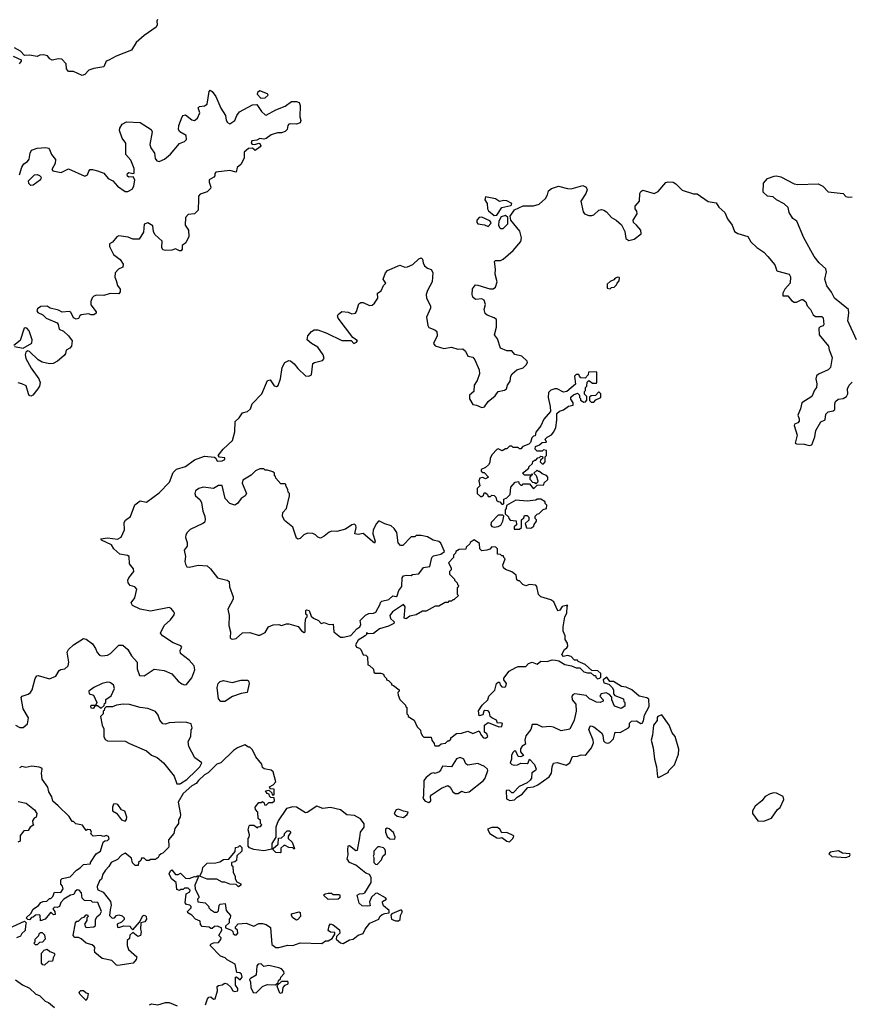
# Model space of a CAD drawing. Extents: x 2106670 to 2323771, y 35271 to 224896.
# Tile 272 of 419: x 2301938 to 2308539, y 100249 to 108065. Entities that reach past the tile are written whole.
import ezdxf

# ---------------------------------------------------------------- set-up
doc = ezdxf.new("R2010")
doc.units = 0

msp = doc.modelspace()

# ---------------------------------------------------------------- linework, layer by layer
at = {"layer": '0CON20XD'}
for points in [[(2303032.3, 108067.7), (2303026.7, 108055), (2303028, 108025), (2303020, 108005), (2302925, 107939.6), (2302861.1, 107885), (2302825, 107823.1), (2302702, 107775), (2302645.5, 107744.5), (2302624, 107735), (2302605, 107691.5), (2302525, 107677.5), (2302486.3, 107663.7), (2302455, 107630.4), (2302433.2, 107623.3), (2302365, 107653.1), (2302324, 107654), (2302310, 107675), (2302307.1, 107715), (2302272.1, 107752.1), (2302245, 107754.6), (2302194.8, 107744.8), (2302176.4, 107755), (2302158.9, 107778.9), (2302126.4, 107786.4), (2302096.3, 107783.7), (2302075, 107774.4), (2302015, 107784.3), (2301975, 107782), (2301943.1, 107815), (2301895, 107841.4)], [(2301885, 107776.2), (2301948, 107748), (2301948.8, 107735), (2301933.8, 107715)], [(2301935.2, 106834.8), (2301954.4, 106895.6), (2301969.2, 106920.8), (2301999.3, 106940.7), (2302012.1, 106957.9), (2302019.4, 107005), (2302031.5, 107028.5), (2302075, 107046), (2302145, 107050.8), (2302165, 107046.2), (2302174.6, 107035), (2302188.9, 106995), (2302222.5, 106955), (2302220, 106925), (2302193.8, 106875), (2302199.4, 106865), (2302267.4, 106852.6), (2302325, 106881.5), (2302455, 106824.4), (2302477, 106833), (2302487, 106863), (2302497.5, 106875), (2302515, 106876.9), (2302555, 106866.9), (2302605, 106846.7), (2302640, 106805), (2302675.7, 106785.7), (2302713.8, 106745), (2302775, 106701.2), (2302795, 106701.2), (2302829.3, 106720.7), (2302842.5, 106745), (2302852.5, 106795), (2302837.5, 106817.5), (2302805, 106815.7), (2302793.4, 106823.4), (2302789.4, 106835), (2302792.9, 106845), (2302805, 106851.9), (2302835, 106843.3), (2302845, 106847.5), (2302847.1, 106885), (2302819.4, 106949.4), (2302780.8, 106995), (2302779.1, 107085), (2302751.3, 107125), (2302728.9, 107185), (2302731.9, 107205), (2302750, 107235), (2302785, 107253.9), (2302895, 107248.7), (2302980.8, 107195), (2302988, 107175), (2302970.6, 107075), (2302978.3, 107048.3), (2303007.3, 107005), (2303013, 106963), (2303025, 106945.8), (2303045, 106939.2), (2303088, 106958), (2303135, 106996.7), (2303206.1, 107083.9), (2303245, 107098.6), (2303260.6, 107115), (2303259.4, 107145), (2303209.2, 107175), (2303198.6, 107195), (2303201.1, 107225), (2303227.5, 107295), (2303235, 107306.2), (2303255, 107310), (2303305, 107270), (2303324.2, 107264.2), (2303349.2, 107285), (2303368.1, 107325), (2303355, 107366.7), (2303365, 107377.1), (2303405, 107382), (2303426, 107395), (2303441.2, 107495), (2303450, 107505), (2303465, 107496.7), (2303494.3, 107455), (2303535, 107363.8), (2303572.1, 107305), (2303577.3, 107267.3), (2303588.3, 107248.3), (2303605, 107237.5), (2303646.1, 107263.9), (2303660, 107305), (2303682.9, 107335), (2303785, 107390), (2303821.2, 107391.2), (2303857.2, 107337.2), (2303885, 107310), (2303895, 107308.8), (2303970.8, 107349.2), (2304045, 107377.8), (2304095, 107416.9), (2304135, 107415.5), (2304155, 107407.1), (2304164.1, 107384.1), (2304160, 107295), (2304168.6, 107265), (2304165, 107246.7), (2304133.9, 107236.1), (2304085, 107240), (2304075, 107235.7), (2304065.8, 107225), (2304060, 107195), (2304045, 107178.6), (2304015, 107166.9), (2303985, 107168.5), (2303935, 107152.5), (2303895, 107121.1), (2303875, 107116.7), (2303845, 107122.5), (2303819.7, 107110.3), (2303781.2, 107105), (2303773.8, 107085), (2303785, 107076.7), (2303805, 107074.2), (2303835, 107084.2), (2303845, 107082), (2303850.4, 107065), (2303845.4, 107055), (2303807.7, 107027.7), (2303785, 107045.7), (2303755, 107043.5), (2303720, 107015), (2303718.9, 106965), (2303693.3, 106916.7), (2303665, 106892.5), (2303655, 106854.4), (2303605, 106867.7), (2303495, 106853.8), (2303486.2, 106845), (2303485.8, 106825), (2303478.8, 106815), (2303442, 106795), (2303442, 106775), (2303456, 106735), (2303453.3, 106725), (2303425, 106700), (2303368.8, 106681.2), (2303358, 106665), (2303357.7, 106642.3), (2303355, 106553.3), (2303326.1, 106523.9), (2303275, 106518.1), (2303253.7, 106496.3), (2303250.5, 106435), (2303276.7, 106395), (2303280, 106345), (2303256.4, 106295), (2303226.9, 106273.1), (2303226.2, 106243.8), (2303218.3, 106231.7), (2303205, 106230.4), (2303175, 106245.7), (2303145, 106236.5), (2303095, 106233.1), (2303075, 106239.6), (2303066.2, 106256.2), (2303067.3, 106307.3), (2303011.5, 106361.5), (2303000.7, 106385), (2302995, 106430), (2302955, 106452), (2302925, 106442.5), (2302921.3, 106378.7), (2302886, 106324), (2302835, 106323.8), (2302799.5, 106339.5), (2302725, 106350), (2302709.1, 106340.9), (2302675, 106299.4), (2302651.2, 106285), (2302650, 106265), (2302682.4, 106202.4), (2302735, 106160.5), (2302758.2, 106125), (2302755, 106101.5), (2302721.8, 106085), (2302694.2, 106055), (2302692.8, 106022.8), (2302704.2, 105994.2), (2302714.2, 105955), (2302735.6, 105925), (2302735.7, 105905), (2302725, 105890), (2302655, 105892.5), (2302604.5, 105875.5), (2302548.1, 105878.1), (2302525, 105870.9), (2302512.4, 105857.6), (2302502.1, 105828), (2302502.2, 105802.2), (2302544.4, 105745), (2302543.3, 105735), (2302525, 105721.6), (2302505, 105721.8), (2302485, 105730.6), (2302426.2, 105723.8), (2302414.2, 105715.8), (2302405, 105693.8), (2302385, 105687.5), (2302365, 105698.8), (2302343.9, 105743.9), (2302329.2, 105749.2), (2302275, 105742.6), (2302245, 105760.4), (2302178.8, 105775), (2302155, 105790), (2302105, 105788.8), (2302080, 105770), (2302074.7, 105755), (2302080.9, 105740.9), (2302121.2, 105721.2), (2302148, 105695), (2302235, 105659.2), (2302244, 105645), (2302249.7, 105609.7), (2302285, 105592.3), (2302324.1, 105555), (2302354.6, 105515), (2302348.2, 105475), (2302335, 105458.9), (2302307.4, 105442.6), (2302301.5, 105415), (2302290.7, 105399.3), (2302238, 105355), (2302203.8, 105336.2), (2302175, 105333.9), (2302115, 105346.8), (2302085, 105365.9), (2302015, 105431.5), (2302003.4, 105436.6), (2301986.7, 105425), (2301980.4, 105405), (2301987.1, 105375), (2302029.1, 105299.1), (2302088.2, 105215), (2302099.1, 105185), (2302094.5, 105155), (2302082.2, 105135), (2302042.7, 105085), (2302025, 105076.8), (2302012.9, 105082.9), (2302006.2, 105095), (2301988, 105158), (2301955, 105175.9), (2301925, 105183.6)], [(2303852.3, 107442.3), (2303885, 107444.3), (2303910, 107465), (2303905, 107478), (2303845, 107500), (2303825, 107487.5), (2303822.5, 107475), (2303852.3, 107442.3)], [(2302025, 106750.5), (2302010, 106765), (2302008.1, 106785), (2302014.5, 106795), (2302055, 106833.3), (2302075, 106836.1), (2302095, 106829.1), (2302107.3, 106815), (2302102.3, 106795), (2302045, 106751.3), (2302025, 106750.5)], [(2302612.1, 103017.9), (2302635, 103019.5), (2302659.3, 103035), (2302725, 103099.6), (2302755, 103101.4), (2302796.2, 103065), (2302826.2, 103015), (2302871.3, 102965), (2302871.3, 102911.3), (2302889.7, 102859.7), (2302925, 102856.2), (2303005, 102908.9), (2303085, 102897.8), (2303145, 102872.4), (2303195, 102815.5), (2303225, 102794.5), (2303245, 102785.6), (2303260.9, 102789.1), (2303305, 102840), (2303327.4, 102905), (2303322.2, 102935), (2303281.5, 102981.5), (2303214.3, 103034.3), (2303210.7, 103059.3), (2303224.2, 103085), (2303216.2, 103095), (2303155, 103119.4), (2303071.5, 103175), (2303054.6, 103195), (2303084, 103255), (2303135, 103301.3), (2303165, 103340.6), (2303167.3, 103355), (2303162, 103365), (2303140.5, 103390.5), (2303125, 103398.9), (2302975, 103370.7), (2302895, 103386), (2302833.6, 103415), (2302823.6, 103435), (2302850.4, 103475), (2302866.7, 103545), (2302852.3, 103562.3), (2302814.5, 103575), (2302798.6, 103595), (2302796.5, 103615), (2302802.6, 103635), (2302844.7, 103685), (2302840.6, 103705), (2302809.2, 103745), (2302806.5, 103805), (2302793.2, 103813.2), (2302733.1, 103823.1), (2302685.4, 103865.3), (2302665, 103895.8), (2302587.5, 103935), (2302582.5, 103945), (2302635, 103952.7), (2302715, 103942.5), (2302742.8, 103957.2), (2302769.8, 104015), (2302766.8, 104075), (2302777.5, 104092.5), (2302818.1, 104121.9), (2302852.8, 104215), (2302895, 104244.7), (2302945.3, 104234.7), (2303045, 104310), (2303126.7, 104393.3), (2303155, 104470), (2303182, 104498), (2303255, 104518.5), (2303325, 104571.6), (2303405, 104600.6), (2303483.1, 104593.1), (2303493.8, 104585), (2303505, 104561.2), (2303545.3, 104564.7), (2303566.9, 104575), (2303567.1, 104587.1), (2303522.4, 104592.4), (2303514.3, 104605), (2303552.9, 104657.1), (2303626.2, 104725), (2303644, 104795), (2303647.2, 104875), (2303681, 104905), (2303705, 104944), (2303745, 104955.7), (2303770, 104975), (2303783.6, 105016.4), (2303858.7, 105095), (2303905, 105202.5), (2303925, 105206.7), (2303958.7, 105158.7), (2303975, 105153.5), (2303988.8, 105161.2), (2304007.1, 105215), (2304020, 105305), (2304041.8, 105345), (2304075, 105361.1), (2304087.6, 105357.6), (2304115, 105333.9), (2304145, 105296.2), (2304205, 105238.9), (2304233.1, 105236.9), (2304254.2, 105245.8), (2304264.6, 105335), (2304278, 105345), (2304340.1, 105359.9), (2304354.6, 105375), (2304346, 105404), (2304305, 105465.5), (2304254.4, 105495), (2304219.1, 105525), (2304225, 105556.2), (2304255, 105590.3), (2304275, 105603.6), (2304305, 105602.8), (2304375, 105577.4), (2304495, 105518.4), (2304567.5, 105517.5), (2304590, 105495), (2304612, 105505), (2304618, 105515), (2304581.9, 105541.9), (2304465.3, 105695.3), (2304461.1, 105715), (2304465.5, 105725), (2304495, 105749.1), (2304545, 105742.9), (2304575, 105729.7), (2304602.1, 105735), (2304611.7, 105748.3), (2304630.7, 105809.3), (2304645, 105820.4), (2304665, 105821.6), (2304715, 105797.1), (2304735, 105800), (2304755, 105814.7), (2304780.8, 105855), (2304776.7, 105895), (2304807.9, 105912.1), (2304825, 105954.6), (2304843.1, 105975), (2304823.2, 106005), (2304840, 106055), (2304856.9, 106075), (2304955, 106116.2), (2304995, 106101.6), (2305017.2, 106102.8), (2305057.4, 106122.6), (2305105, 106165.8), (2305125, 106173.8), (2305134.2, 106164.2), (2305140, 106135), (2305152.2, 106112.2), (2305175, 106092.8), (2305205, 106082.1), (2305218.2, 106058.2), (2305212.9, 105985), (2305174.5, 105915.5), (2305164.8, 105884.8), (2305168.1, 105855), (2305199.2, 105795), (2305197.5, 105775), (2305168, 105705), (2305177, 105636.9), (2305185, 105622.2), (2305233.9, 105603.9), (2305248.9, 105588.9), (2305251.2, 105555), (2305222.7, 105495), (2305235.6, 105475.6), (2305304.8, 105455.2), (2305365, 105465.4), (2305415, 105450.4), (2305455, 105451.3), (2305475.3, 105435.3), (2305494.3, 105394.3), (2305535, 105386.2), (2305551.3, 105365), (2305583.8, 105285), (2305586.8, 105255), (2305568.2, 105201.8), (2305544.4, 105165), (2305542.5, 105115), (2305509.4, 105085), (2305507.5, 105055), (2305535, 105009.6), (2305565, 105006.4), (2305605, 104987.3), (2305627.2, 104992.8), (2305656.3, 105035), (2305710.6, 105079.4), (2305734.9, 105115.1), (2305785, 105124.2), (2305801.1, 105135), (2305809.6, 105165), (2305831.1, 105195), (2305837.4, 105235), (2305847.2, 105255), (2305885, 105285.7), (2305935, 105301.9), (2305958.6, 105325), (2305968.8, 105345), (2305965.6, 105355), (2305923.4, 105393.4), (2305866.7, 105406.7), (2305845, 105436.8), (2305805, 105437.7), (2305755, 105457.7), (2305731.2, 105531.1), (2305707.2, 105565), (2305723.6, 105625), (2305721.8, 105685), (2305705, 105699.4), (2305649.2, 105719.2), (2305632.4, 105732.4), (2305625.4, 105765), (2305636.2, 105805), (2305625, 105840), (2305605, 105848.6), (2305555, 105842.9), (2305535, 105862), (2305528.5, 105885), (2305532.4, 105927.6), (2305555, 105959.4), (2305575, 105959.3), (2305669.1, 105929.1), (2305695, 105929.6), (2305715, 105941.2), (2305727.6, 105985), (2305711.4, 106045), (2305713.5, 106085), (2305705.6, 106145), (2305715, 106154.4), (2305755, 106152.5), (2305775, 106163.8), (2305855, 106232.2), (2305915, 106305.8), (2305921.5, 106335), (2305907.5, 106387.5), (2305836.7, 106475), (2305831.2, 106505), (2305866.2, 106555), (2305935, 106586.7), (2306015, 106588.5), (2306060.3, 106599.7), (2306111.8, 106645), (2306128.5, 106675), (2306135, 106706.2), (2306158, 106725), (2306215, 106744.1), (2306285, 106724.2), (2306315, 106722.2), (2306408.1, 106748.1), (2306433.8, 106735), (2306442.5, 106715), (2306430.5, 106685), (2306391.8, 106625), (2306410.8, 106540.8), (2306420, 106525), (2306455, 106511.6), (2306478.5, 106511.5), (2306495, 106517.1), (2306535, 106553.8), (2306555, 106559.2), (2306575, 106552.1), (2306595, 106539.3), (2306634.6, 106494.6), (2306672.9, 106475), (2306715, 106437.6), (2306741.2, 106385), (2306749.4, 106329.4), (2306772.5, 106312.5), (2306816.2, 106323.8), (2306870, 106365), (2306869.1, 106395), (2306833.4, 106433.4), (2306810.3, 106455), (2306806.1, 106473.9), (2306838.1, 106525), (2306835.7, 106545), (2306824.5, 106564.5), (2306824.5, 106585), (2306858.2, 106625), (2306860, 106685), (2306867.2, 106702.8), (2306885, 106712.5), (2306975, 106685.8), (2307005, 106701.8), (2307066.6, 106773.4), (2307085, 106778.9), (2307125, 106775.3), (2307145, 106763.1), (2307195, 106712.3), (2307285, 106681.8), (2307315, 106682.5), (2307403.1, 106623.1), (2307465, 106612.9), (2307488.3, 106578.3), (2307533.8, 106535), (2307556.4, 106485), (2307594.4, 106435), (2307612.5, 106385), (2307638, 106368), (2307718.6, 106345), (2307742, 106302), (2307788, 106258), (2307845, 106219.5), (2307876, 106186), (2307930.7, 106120.7), (2307942.9, 106087.1), (2307945.5, 106075.6), (2307955, 106069.4), (2308045, 106045.6), (2308057.3, 106025), (2308053.5, 105975), (2308011.6, 105925), (2307996.5, 105895), (2307994.2, 105874.2), (2308035, 105872.7), (2308065, 105835.3), (2308085, 105822.8), (2308105, 105823.4), (2308145, 105844.6), (2308155, 105843.9), (2308178.9, 105825), (2308189.6, 105795), (2308213.8, 105765), (2308235, 105721.2), (2308255, 105710.4), (2308305, 105708.5), (2308315, 105699.4), (2308320, 105645), (2308315, 105634.3), (2308292.4, 105627.6), (2308282.3, 105617.6), (2308283.2, 105565), (2308358.5, 105475), (2308362.2, 105445), (2308386.2, 105385), (2308375, 105304.3), (2308355.8, 105285), (2308278.5, 105251.5), (2308262.6, 105237.4), (2308256.9, 105215), (2308266.4, 105175), (2308263.5, 105145), (2308246.5, 105123.5), (2308225, 105073.5), (2308145, 105024.5), (2308135.4, 104975), (2308114.3, 104925), (2308126.3, 104896.3), (2308125, 104879.2), (2308115, 104865.5), (2308089.2, 104855), (2308084.3, 104845), (2308108, 104768), (2308094.6, 104705), (2308105, 104697.5), (2308164.7, 104694.7), (2308205, 104684.5), (2308225, 104691.8), (2308249, 104755), (2308256.7, 104805), (2308297.7, 104872.3), (2308331.9, 104888.1), (2308335.7, 104935), (2308355, 104953.3), (2308395, 104961.1), (2308409.1, 104970.9), (2308408.5, 105015), (2308414.7, 105035), (2308435, 105052.5), (2308475, 105057.5), (2308501.8, 105075), (2308512.3, 105095), (2308509.5, 105135), (2308522.2, 105165), (2308545, 105187.5)], [(2308578.9, 105525), (2308511.1, 105675), (2308520.6, 105735), (2308517.3, 105765), (2308405.4, 105855.4), (2308381.6, 105901.6), (2308343.8, 105953.8), (2308328.7, 106005), (2308341.5, 106065), (2308337.9, 106087.9), (2308285, 106135.5), (2308245, 106186.2), (2308163.1, 106335), (2308106, 106465), (2308075, 106488), (2308044.5, 106535), (2308037.5, 106575), (2308005, 106603.3), (2307945, 106636), (2307918.5, 106658.5), (2307875, 106665.5), (2307840, 106695), (2307842.7, 106767.3), (2307875, 106804), (2307926.9, 106823.1), (2307945.6, 106825.6), (2307978.3, 106818.3), (2308085, 106763.3), (2308115, 106756.2), (2308275, 106763.1), (2308314, 106745), (2308355, 106700), (2308475, 106686.2), (2308495, 106661.2), (2308515, 106656), (2308545, 106659.4)], [(2305705, 106511.2), (2305725, 106513.8), (2305764.6, 106575.4), (2305835, 106590), (2305842.5, 106595), (2305843.3, 106605), (2305805, 106628.6), (2305779.4, 106630.6), (2305745, 106622.9), (2305715, 106644.5), (2305635, 106660.4), (2305629.3, 106635), (2305649.1, 106605), (2305651.9, 106565), (2305659.1, 106549.1), (2305705, 106511.2)], [(2305655, 106423.8), (2305676.4, 106446.4), (2305678.8, 106455), (2305668.3, 106468.3), (2305605, 106497.5), (2305585, 106494.5), (2305565.5, 106475), (2305565.5, 106455.5), (2305575, 106445.7), (2305628.1, 106438.1), (2305655, 106423.8)], [(2305755, 106408.8), (2305775, 106408.9), (2305811.5, 106445), (2305812.9, 106495), (2305795, 106512.1), (2305760, 106500), (2305740, 106465), (2305737.5, 106435), (2305745, 106416.4), (2305755, 106408.8)], [(2306625, 105930), (2306635, 105940), (2306657, 105943), (2306675, 105960), (2306680, 105975), (2306697, 105993), (2306700, 106015), (2306695, 106020), (2306685, 106022.5), (2306665, 106012.5), (2306655, 106000), (2306625, 105987.5), (2306600, 105965), (2306600, 105935), (2306625, 105930)], [(2301895, 105470), (2301965, 105458.6), (2302035, 105496.7), (2302036.9, 105525), (2302012.9, 105595), (2301995, 105615.4), (2301985, 105620.5), (2301972.7, 105617.3), (2301940.8, 105519.2), (2301890, 105480)], [(2305775, 104220), (2305780, 104225), (2305781.7, 104258.3), (2305805, 104270), (2305830, 104295), (2305837.5, 104355), (2305870, 104395), (2305898.3, 104398.3), (2305900, 104385), (2305915, 104370), (2305925, 104370), (2305935, 104380), (2305985, 104380), (2306015, 104340), (2306045, 104370), (2306098.3, 104371.7), (2306101.7, 104388.3), (2306130, 104415), (2306130, 104435), (2306118.3, 104448.3), (2306085, 104460), (2306065, 104480), (2306055, 104480), (2306045, 104490), (2306020, 104465), (2306038.3, 104448.3), (2306050, 104405), (2306048.3, 104391.7), (2306035, 104380), (2306028.3, 104388.3), (2306011.7, 104391.7), (2305990, 104415), (2305990, 104435), (2306000, 104450), (2306008.3, 104451.7), (2306008.3, 104458.3), (2306001.7, 104458.3), (2306000, 104450), (2305945, 104450), (2305930, 104465), (2305980, 104505), (2305980, 104515), (2306008.3, 104541.7), (2306011.7, 104558.3), (2306025, 104570), (2306035, 104570), (2306051.7, 104588.3), (2306065, 104590), (2306075, 104600), (2306088.3, 104598.3), (2306090, 104585), (2306071.7, 104568.3), (2306070, 104555), (2306085, 104540), (2306095, 104540), (2306110, 104555), (2306110, 104595), (2306120, 104605), (2306120, 104645), (2306095, 104650), (2306085, 104640), (2306045, 104640), (2306030, 104655), (2306031.7, 104678.3), (2306065, 104690), (2306085, 104710), (2306118.3, 104711.7), (2306110, 104735), (2306125, 104752.5), (2306159.3, 104770.7), (2306177.5, 104795), (2306193, 104827), (2306202.5, 104885), (2306201.7, 104938.3), (2306223, 104957), (2306255, 104967.5), (2306293, 104997), (2306330, 105005), (2306330, 105025), (2306313, 105053), (2306311.7, 105068.3), (2306333, 105087), (2306365, 105100), (2306380, 105085), (2306380, 105065), (2306388.3, 105058.3), (2306390, 105045), (2306415, 105030), (2306428.3, 105031.7), (2306440, 105045), (2306440, 105075), (2306421.7, 105091.7), (2306420, 105115), (2306428.3, 105121.7), (2306430, 105145), (2306440, 105155), (2306441.7, 105188.3), (2306455, 105200), (2306485, 105180), (2306515, 105180), (2306520, 105185), (2306520, 105265), (2306515, 105270), (2306451.7, 105268.3), (2306450, 105245), (2306425, 105220), (2306393, 105223), (2306380, 105235), (2306375, 105250), (2306355, 105250), (2306342.5, 105235), (2306348.3, 105171.7), (2306280, 105115), (2306255, 105107.5), (2306205, 105133.8), (2306185, 105135.8), (2306155, 105124), (2306136.2, 105105), (2306132, 105065), (2306148.8, 104995), (2306150, 104955), (2306098, 104895), (2306075, 104842.5), (2306035, 104790), (2306028.3, 104761.7), (2306015, 104760), (2306002.5, 104745), (2305991.7, 104708.3), (2305980, 104695), (2305931.7, 104678.3), (2305915, 104660), (2305905, 104660), (2305895, 104670), (2305855, 104670), (2305845, 104680), (2305825, 104680), (2305805, 104660), (2305795, 104660), (2305767, 104643), (2305735, 104657.5), (2305725, 104652.5), (2305687.5, 104615), (2305672.5, 104585), (2305669.3, 104550.7), (2305659.3, 104530.7), (2305635, 104510), (2305600, 104495), (2305601.7, 104481.7), (2305615, 104470), (2305625, 104470), (2305660, 104435), (2305635, 104420), (2305615, 104430), (2305590, 104425), (2305582.5, 104405), (2305590, 104365), (2305570, 104345), (2305570, 104305), (2305595, 104280), (2305605, 104280), (2305618.3, 104291.7), (2305625, 104310), (2305635, 104310), (2305650, 104295), (2305655, 104280), (2305675, 104280), (2305685, 104290), (2305705, 104287.5), (2305717.5, 104275), (2305721.7, 104251.7), (2305735, 104240), (2305748.3, 104238.3), (2305765, 104220), (2305775, 104220)], [(2306495, 105030), (2306511.7, 105048.3), (2306550, 105065), (2306550, 105095), (2306538.3, 105108.3), (2306531.7, 105108.3), (2306508.3, 105081.7), (2306475, 105080), (2306461.7, 105068.3), (2306461.7, 105041.7), (2306475, 105030), (2306495, 105030)], [(2303628.3, 103148.3), (2303655, 103152.5), (2303705, 103197.5), (2303765, 103200), (2303831.7, 103178.3), (2303845, 103180), (2303885, 103200), (2303912.5, 103245), (2303948.3, 103261.7), (2303993.6, 103263.6), (2304015, 103256.7), (2304055, 103270), (2304075, 103270), (2304147.5, 103247.5), (2304175, 103213.3), (2304195, 103200), (2304203, 103207), (2304203.3, 103275), (2304210, 103315), (2304220, 103325), (2304218.3, 103338.3), (2304210, 103345), (2304210, 103375), (2304215, 103380), (2304236.4, 103376.4), (2304251.7, 103331.7), (2304270, 103315), (2304310, 103295), (2304331.7, 103271.7), (2304355, 103280), (2304393.6, 103263.6), (2304426.4, 103266.4), (2304432.5, 103205), (2304485, 103163.3), (2304505, 103162.5), (2304565, 103176.2), (2304615, 103230), (2304637.5, 103245), (2304646.7, 103265), (2304640, 103295), (2304681.7, 103338.3), (2304708.3, 103351.7), (2304746.4, 103353.6), (2304765, 103362.5), (2304800, 103425), (2304801.7, 103438.3), (2304811.7, 103448.3), (2304867, 103463), (2304898.3, 103491.7), (2304925, 103487.5), (2304935, 103492.5), (2304946.4, 103533.6), (2304970, 103565), (2304972.5, 103635), (2304985, 103650), (2305005, 103656.7), (2305045, 103652.5), (2305055, 103660), (2305105, 103667.5), (2305143, 103717), (2305192.5, 103725), (2305210, 103795), (2305221.7, 103808.3), (2305281.7, 103821.7), (2305310, 103845), (2305279.3, 103909.3), (2305265, 103922.5), (2305220, 103935), (2305175, 103960), (2305125, 103970), (2305085, 103970), (2305075, 103960), (2305045, 103960), (2304978.3, 103891.7), (2304961.7, 103891.7), (2304943, 103913), (2304930, 103995), (2304908.8, 104025), (2304885, 104048.8), (2304835, 104062.5), (2304795, 104085.8), (2304785, 104083.8), (2304768.8, 104065), (2304742.5, 104015), (2304740, 103985), (2304760, 103925), (2304755, 103910), (2304665, 103986.7), (2304625, 103980), (2304597.5, 103985), (2304608.6, 104035), (2304605, 104050), (2304595, 104060), (2304575, 104056.2), (2304525, 104022), (2304455, 104001.2), (2304415, 104004), (2304395, 103998), (2304355.6, 103964.4), (2304325, 103950), (2304305, 103956.2), (2304285.7, 103975.7), (2304265, 103986.2), (2304222, 103988), (2304193.9, 103976.1), (2304165, 103947.5), (2304145, 103942.5), (2304135, 103950), (2304105, 104037.5), (2304040.7, 104090.7), (2304023.6, 104123.6), (2304026.4, 104153.6), (2304056.7, 104185), (2304080, 104285), (2304080, 104305), (2304070, 104315), (2304067, 104337), (2304050, 104365), (2304050, 104375), (2304045, 104380), (2304011.7, 104381.7), (2303970, 104425), (2303968.3, 104438.3), (2303960, 104445), (2303960, 104465), (2303947, 104477), (2303905, 104490), (2303885, 104490), (2303875, 104500), (2303845, 104500), (2303810, 104485), (2303775, 104450), (2303709.3, 104410.7), (2303703.3, 104385), (2303736.7, 104305), (2303727.5, 104285), (2303696.7, 104265), (2303665.7, 104224.3), (2303645, 104211.2), (2303606.7, 104225), (2303568.8, 104265), (2303545, 104367.5), (2303515, 104366.7), (2303475, 104343.3), (2303395, 104353.3), (2303360, 104345), (2303333.3, 104325), (2303326.7, 104305), (2303333.3, 104285), (2303367.7, 104257.7), (2303381.7, 104231.7), (2303391.2, 104165), (2303406.7, 104125), (2303410, 104095), (2303403.3, 104075), (2303392.5, 104065), (2303290.7, 104019.3), (2303267.5, 103995), (2303257.5, 103975), (2303253.3, 103955), (2303267.5, 103915), (2303267.5, 103885), (2303242.5, 103855), (2303252.5, 103805), (2303247.5, 103765), (2303253, 103743), (2303265, 103722.5), (2303285, 103720), (2303355, 103736.2), (2303425, 103728.8), (2303453.3, 103705), (2303507.5, 103635), (2303560.7, 103620.7), (2303585, 103616.7), (2303600, 103605), (2303603, 103563), (2303632.5, 103485), (2303632.5, 103465), (2303590, 103385), (2303600, 103335), (2303598, 103255), (2303610, 103205), (2303608.3, 103158.3), (2303615, 103150), (2303628.3, 103148.3)], [(2305905, 104020), (2305920, 104035), (2305920, 104095), (2305938.3, 104111.7), (2305945, 104130), (2305965, 104130), (2305980, 104115), (2305978.3, 104091.7), (2305950, 104065), (2305961.7, 104031.7), (2305995, 104030), (2306020, 104045), (2306021.7, 104058.3), (2306040, 104085), (2306040, 104095), (2306030, 104105), (2306030, 104125), (2306045, 104140), (2306060, 104145), (2306091.7, 104178.3), (2306120, 104185), (2306121.7, 104211.7), (2306110, 104225), (2306108.3, 104238.3), (2306075, 104260), (2306045, 104260), (2306035, 104250), (2305965, 104242.5), (2305875, 104252.5), (2305801.7, 104208.3), (2305800, 104185), (2305790, 104175), (2305791.7, 104141.7), (2305818.3, 104118.3), (2305820, 104105), (2305831.7, 104091.7), (2305878.3, 104088.3), (2305880, 104055), (2305861.7, 104038.3), (2305861.7, 104021.7), (2305905, 104020)], [(2305705, 104036.2), (2305735, 104043.3), (2305756.4, 104053.6), (2305773.3, 104085), (2305780, 104125), (2305771.7, 104131.7), (2305735, 104133.3), (2305678.8, 104075), (2305676.7, 104055), (2305685, 104042.5), (2305705, 104036.2)], [(2305265, 102300), (2305282.5, 102317.5), (2305317, 102323), (2305335, 102340), (2305345, 102340), (2305360, 102355), (2305360, 102365), (2305405, 102400), (2305445, 102402.5), (2305495, 102417.5), (2305535, 102400), (2305585, 102420), (2305600, 102385), (2305620, 102365), (2305635, 102362.5), (2305652.5, 102375), (2305646.1, 102396.1), (2305628.3, 102408.3), (2305627.5, 102465), (2305655, 102487.5), (2305740.7, 102450.7), (2305765.8, 102454.2), (2305768.8, 102478.8), (2305755, 102483.3), (2305730, 102480), (2305722.5, 102505), (2305685, 102522.5), (2305672.5, 102535), (2305666.2, 102565), (2305655, 102580), (2305628.8, 102581.2), (2305621.2, 102575), (2305615, 102547.5), (2305585, 102540), (2305580.7, 102579.3), (2305607.5, 102625), (2305653.3, 102665), (2305662.5, 102695), (2305708.3, 102741.7), (2305723.3, 102795), (2305735, 102807.5), (2305747.5, 102807.5), (2305751.2, 102785), (2305765, 102770), (2305785, 102765.8), (2305796.9, 102773.1), (2305802.5, 102795), (2305780, 102825), (2305781.7, 102838.3), (2305823.3, 102895), (2305876.4, 102923.6), (2305895, 102930), (2305955, 102930), (2305977.5, 102955), (2306005, 102966.2), (2306045, 102950), (2306075, 102973.3), (2306125, 102970), (2306165, 102982.5), (2306191.7, 102981.7), (2306217, 102977), (2306265, 102947.5), (2306317, 102937), (2306355, 102920), (2306385, 102920), (2306415, 102887.5), (2306445, 102880), (2306471.7, 102881.7), (2306495, 102860), (2306508.3, 102858.3), (2306510, 102845), (2306523, 102833), (2306541.7, 102838.3), (2306550, 102845), (2306550, 102875), (2306527, 102897), (2306478.3, 102898.3), (2306425, 102947.5), (2306371.7, 102971.7), (2306365, 102980), (2306341.7, 102981.7), (2306315, 103010), (2306285, 103017.5), (2306255, 103010), (2306240, 103025), (2306262, 103065), (2306282, 103078), (2306288.3, 103091.7), (2306286.2, 103116.2), (2306267.5, 103145), (2306267.5, 103175), (2306251.7, 103211.7), (2306251.2, 103245), (2306266, 103325), (2306280.8, 103355), (2306282.5, 103407.5), (2306290, 103415), (2306275, 103416.2), (2306245, 103406), (2306225, 103377.5), (2306213, 103373), (2306203, 103383), (2306177.5, 103445), (2306155, 103458.8), (2306075, 103483.3), (2306055, 103502.5), (2306042.5, 103565), (2306035, 103577.5), (2305985, 103582.5), (2305955, 103572.5), (2305930.7, 103580.7), (2305905, 103610), (2305895, 103610), (2305885, 103620), (2305877.5, 103655), (2305866.4, 103666.4), (2305843.6, 103683.6), (2305795, 103701.2), (2305777.5, 103715), (2305772.5, 103735), (2305790, 103785), (2305780, 103795), (2305778.3, 103808.3), (2305765, 103810), (2305755, 103820), (2305731.7, 103821.7), (2305730, 103865), (2305717, 103877), (2305685, 103880), (2305668.3, 103861.7), (2305647, 103853), (2305605, 103850), (2305590, 103865), (2305588.3, 103908.3), (2305545, 103937.5), (2305513.6, 103916.4), (2305510, 103905), (2305481.7, 103878.3), (2305478.3, 103861.7), (2305425, 103860), (2305400, 103845), (2305398.3, 103831.7), (2305380, 103815), (2305380, 103795), (2305342.5, 103755), (2305362.5, 103715), (2305361.7, 103698.3), (2305350, 103685), (2305350, 103665), (2305390, 103625), (2305390, 103615), (2305410, 103595), (2305411.7, 103581.7), (2305420, 103575), (2305418.3, 103561.7), (2305410, 103555), (2305410, 103505), (2305420, 103495), (2305385, 103460), (2305375, 103460), (2305365, 103450), (2305345, 103450), (2305335, 103440), (2305315, 103440), (2305265, 103410), (2305235, 103410), (2305165, 103370), (2305135, 103370), (2305085, 103340), (2305035, 103330), (2305005, 103310), (2304990, 103315), (2304996.7, 103405), (2304985, 103422.5), (2304896, 103364), (2304876.7, 103335), (2304881.7, 103311.7), (2304910, 103285), (2304908.3, 103271.7), (2304865, 103250), (2304795, 103230), (2304747, 103193), (2304705, 103190), (2304691.7, 103198.3), (2304690, 103185), (2304680, 103175), (2304625, 103140), (2304603.6, 103103.6), (2304610, 103085), (2304636.1, 103076.1), (2304646.1, 103066.1), (2304663.6, 103023.6), (2304685, 103020), (2304698.3, 103008.3), (2304700, 102945), (2304715, 102940), (2304745, 102910), (2304750, 102885), (2304758.3, 102878.3), (2304805, 102877.5), (2304825, 102870), (2304830, 102855), (2304850, 102835), (2304850, 102825), (2304865, 102820), (2304890, 102795), (2304890, 102785), (2304905, 102780), (2304950, 102745), (2304950, 102735), (2304940, 102725), (2304943, 102703), (2304955, 102670), (2305000, 102625), (2305001.7, 102611.7), (2305010, 102605), (2305010, 102555), (2305020, 102545), (2305020, 102535), (2305070, 102505), (2305091.7, 102451.7), (2305120, 102425), (2305123, 102403), (2305135, 102380), (2305145, 102370), (2305205, 102370), (2305210, 102345), (2305228.3, 102318.3), (2305230, 102305), (2305235, 102300), (2305265, 102300)], [(2301905, 102464.8), (2301937.6, 102447.6), (2301965, 102446.3), (2302000.7, 102475), (2302006.9, 102523.1), (2301965, 102595.7), (2301949.5, 102685), (2301958, 102695), (2302005, 102710), (2302024.5, 102725), (2302035.9, 102745.9), (2302059.5, 102835), (2302073.6, 102856.4), (2302085, 102858.1), (2302175, 102834.1), (2302225, 102853.5), (2302251.2, 102898.8), (2302265, 102908), (2302295, 102911.9), (2302322.7, 102937.3), (2302328.7, 102965), (2302313.8, 103045), (2302324, 103066), (2302365.9, 103104.1), (2302445, 103153.1), (2302465, 103146.7), (2302515, 103110.5), (2302539.3, 103075), (2302552.2, 103042.2), (2302571.5, 103021.5), (2302585, 103015.8), (2302612.1, 103017.9)], [(2302585, 102600), (2302608.3, 102621.7), (2302611.7, 102638.3), (2302620, 102645), (2302621.7, 102668.3), (2302663, 102697), (2302690, 102755), (2302683.3, 102785), (2302652.5, 102805), (2302635, 102807.5), (2302592.5, 102795), (2302525, 102763.3), (2302487.5, 102735), (2302490, 102715), (2302523, 102703), (2302550, 102645), (2302540, 102620), (2302505, 102620), (2302500, 102615), (2302501.7, 102601.7), (2302525, 102600), (2302540, 102620), (2302555, 102620), (2302585, 102600)], [(2303565, 102652.5), (2303535, 102654.2), (2303515.8, 102675), (2303504.8, 102765.2), (2303512.9, 102795), (2303529, 102811), (2303555, 102818.4), (2303625, 102803.2), (2303695, 102822.1), (2303745, 102822.9), (2303755, 102816.2), (2303759.5, 102795), (2303741.9, 102725), (2303695, 102716.1), (2303628.1, 102691.9), (2303565, 102652.5)], [(2305827, 101867), (2305865, 101872.5), (2305886.4, 101893.6), (2305925, 101916.2), (2305970.6, 101969.4), (2306015, 101975.7), (2306049.7, 101990.3), (2306141.2, 102055), (2306160, 102085), (2306163.8, 102135), (2306176.2, 102163.8), (2306205, 102169.2), (2306275, 102147.5), (2306303.6, 102166.4), (2306325, 102216.2), (2306365, 102218.4), (2306395, 102230.8), (2306425, 102226.9), (2306435, 102232), (2306477.5, 102285), (2306491.2, 102325), (2306488.8, 102345), (2306455, 102430), (2306465, 102456.7), (2306475, 102460), (2306495, 102452.5), (2306555, 102403.3), (2306565.6, 102385.6), (2306571.4, 102341.4), (2306585, 102328.6), (2306605, 102322.5), (2306621.9, 102328.1), (2306652.3, 102357.7), (2306665, 102410), (2306705, 102407.5), (2306770, 102445), (2306777.5, 102455), (2306778.3, 102481.7), (2306793, 102497), (2306835, 102500), (2306868.3, 102478.3), (2306879.3, 102480.7), (2306889.3, 102500.7), (2306896.7, 102545), (2306935.6, 102614.4), (2306931.2, 102671.2), (2306915, 102681.2), (2306854.2, 102694.2), (2306796.7, 102745), (2306752.5, 102767.5), (2306715, 102772.5), (2306651.7, 102811.7), (2306621.7, 102811.7), (2306597, 102847), (2306570, 102825), (2306575, 102800), (2306615, 102790), (2306640, 102765), (2306650, 102745), (2306650, 102715), (2306661.7, 102701.7), (2306730, 102675), (2306733, 102653), (2306740, 102645), (2306740, 102615), (2306711.7, 102598.3), (2306660, 102615), (2306637.5, 102665), (2306638.3, 102688.3), (2306618.3, 102708.3), (2306591.7, 102721.7), (2306552.5, 102715), (2306543.3, 102695), (2306570, 102665), (2306570, 102655), (2306545, 102646.2), (2306515, 102648.8), (2306480, 102665), (2306460, 102675), (2306435, 102700), (2306345, 102713.3), (2306331.7, 102708.3), (2306320, 102695), (2306322.5, 102665), (2306351.7, 102631.7), (2306355.8, 102575.8), (2306337.8, 102505), (2306305, 102433.3), (2306235, 102420), (2306175, 102450), (2306145, 102453.8), (2306088.3, 102448.3), (2306045, 102470), (2306005, 102470), (2305995, 102430), (2305955, 102380), (2305946.7, 102345), (2305952.5, 102315), (2305925, 102297.5), (2305913, 102277), (2305913, 102253), (2305937, 102223), (2305915, 102212.5), (2305895, 102217.5), (2305875, 102260), (2305865, 102262.5), (2305851.7, 102248.3), (2305842.5, 102225), (2305842.5, 102195), (2305830, 102165), (2305845, 102152.5), (2305865, 102148.8), (2305888.8, 102151.2), (2305915, 102163.8), (2305965, 102160), (2305973.6, 102166.4), (2305983.6, 102196.4), (2306025, 102153.3), (2306036.2, 102115), (2306032.5, 102105), (2306003.8, 102086.2), (2305999.2, 102045), (2305990.3, 102029.7), (2305965, 102006.2), (2305902.2, 101977.8), (2305855, 101927.5), (2305845, 101927.5), (2305825, 101947.5), (2305805, 101950), (2305800, 101945), (2305801.2, 101881.2), (2305827, 101867)], [(2303210.4, 101999.5), (2303215, 102001.2), (2303265.4, 102034.6), (2303338.8, 102105), (2303366.2, 102135), (2303382.5, 102165), (2303327.5, 102205), (2303280, 102295), (2303273.9, 102336.1), (2303296.7, 102375), (2303300, 102425), (2303307.5, 102445), (2303300, 102475), (2303265, 102487.5), (2303215, 102490), (2303125, 102482.5), (2303095, 102473.3), (2303075, 102476.7), (2303048.8, 102505), (2303035.6, 102545.6), (2303014.4, 102574.4), (2302955, 102596.7), (2302895, 102604.2), (2302809.2, 102629.2), (2302759.3, 102630.7), (2302707, 102623), (2302675, 102610), (2302625, 102610), (2302611.7, 102598.3), (2302608.3, 102581.7), (2302600, 102575), (2302600, 102555), (2302580, 102535), (2302592.5, 102465), (2302606.4, 102436.4), (2302606.7, 102375), (2302615, 102352.5), (2302635, 102341.2), (2302775, 102337.5), (2302808.3, 102318.3), (2302945, 102262.5), (2302985, 102227.5), (2303028.3, 102208.3), (2303080, 102165), (2303165, 102060), (2303185, 102000), (2303210.4, 101999.5)], [(2307005, 102050), (2307015, 102052.5), (2307085, 102090), (2307090, 102105), (2307135, 102150), (2307166.4, 102233.6), (2307170, 102275), (2307140, 102375), (2307117.5, 102405), (2307092.5, 102465), (2307035, 102546.7), (2307003.8, 102535), (2306997.5, 102525), (2306997.4, 102502.6), (2306968.1, 102465), (2306961.9, 102385), (2306950, 102345), (2306966.4, 102286.4), (2306977.5, 102195), (2306992.5, 102135), (2307000, 102055), (2307005, 102050)], [(2303412.5, 100245), (2303428.3, 100291.7), (2303440, 100305), (2303455, 100307.5), (2303475, 100290), (2303488.3, 100291.7), (2303507.5, 100355), (2303505, 100390), (2303515, 100397.5), (2303545, 100402.5), (2303565, 100417.5), (2303585, 100412.5), (2303612.5, 100385), (2303630, 100355), (2303645, 100350), (2303670, 100355), (2303670, 100375), (2303650.7, 100400.7), (2303650, 100465), (2303658.3, 100468.3), (2303687, 100443), (2303702.5, 100465), (2303698.3, 100488.3), (2303685, 100500), (2303661.7, 100501.7), (2303648.3, 100568.3), (2303585, 100602.5), (2303568.3, 100618.3), (2303531.7, 100631.7), (2303450, 100715), (2303453.6, 100726.4), (2303475, 100737.5), (2303515, 100740), (2303535, 100762.5), (2303536.2, 100776.2), (2303517.5, 100795), (2303541.7, 100838.3), (2303540, 100855), (2303505, 100870), (2303483, 100867), (2303465, 100850), (2303455, 100850), (2303441.7, 100861.7), (2303385, 100866.7), (2303372.3, 100882.3), (2303368.8, 100908.8), (2303333.3, 100925), (2303305, 100957.5), (2303272.5, 100975), (2303270, 100985), (2303300, 101015), (2303300, 101025), (2303287, 101037), (2303261.7, 101041.7), (2303250, 101055), (2303260, 101125), (2303288.3, 101141.7), (2303290, 101155), (2303275, 101170), (2303245, 101170), (2303235, 101160), (2303215, 101160), (2303205, 101152.5), (2303185, 101160), (2303180, 101215), (2303142.5, 101245), (2303123.3, 101285), (2303135, 101310), (2303145, 101316.7), (2303175, 101280), (2303195, 101280), (2303215, 101290), (2303255, 101250), (2303281.7, 101248.3), (2303325, 101262.5), (2303335, 101260), (2303345, 101270), (2303358.3, 101268.3), (2303327.5, 101195), (2303330, 101165), (2303360, 101105), (2303360, 101095), (2303350, 101085), (2303351.7, 101061.7), (2303410, 101055), (2303440, 101025), (2303440, 101015), (2303451.7, 101001.7), (2303485, 100980), (2303505, 100980), (2303515, 100990), (2303520, 101035), (2303530, 101045), (2303568.3, 101048.3), (2303577.5, 100995), (2303610, 100955), (2303607, 100933), (2303600, 100925), (2303600, 100895), (2303571.7, 100868.3), (2303570, 100855), (2303618.3, 100838.3), (2303628.3, 100828.3), (2303631.7, 100811.7), (2303645, 100800), (2303658.3, 100801.7), (2303670, 100815), (2303667, 100837), (2303651.7, 100851.7), (2303650, 100865), (2303673, 100887), (2303735, 100892.5), (2303795, 100870), (2303835, 100891.2), (2303865, 100890), (2303895, 100883.8), (2303928.3, 100858.3), (2303940, 100725), (2303970.7, 100700.7), (2303995, 100701.2), (2304065, 100718.8), (2304105, 100716.7), (2304165, 100738), (2304335, 100732.5), (2304365, 100752.5), (2304385, 100753.3), (2304418.3, 100771.7), (2304440, 100805), (2304438.3, 100818.3), (2304405, 100822.5), (2304387.5, 100835), (2304395, 100872.5), (2304405, 100886.7), (2304425, 100881.2), (2304475, 100840), (2304480, 100815), (2304451.7, 100788.3), (2304450, 100765), (2304485, 100737.5), (2304505, 100732.5), (2304555, 100760), (2304585, 100767.5), (2304625, 100797.5), (2304665, 100812.5), (2304680, 100845), (2304715.9, 100894.1), (2304787.5, 100925), (2304797.5, 100945), (2304815, 100961.2), (2304835, 100971.2), (2304870, 100975), (2304870, 100995), (2304825, 101030), (2304816.4, 101053.6), (2304816.7, 101065), (2304850, 101085), (2304842.5, 101095), (2304775, 101132), (2304761.2, 101128.8), (2304729.3, 101100.7), (2304713, 101063), (2304718.3, 101031.7), (2304695, 101027.5), (2304655, 101032), (2304632.7, 101052.7), (2304617.5, 101115), (2304635, 101126.7), (2304665, 101127.5), (2304676.4, 101133.6), (2304728.8, 101215), (2304726.4, 101256.4), (2304715, 101280), (2304685, 101290), (2304605, 101352.5), (2304555, 101373.8), (2304536.7, 101405), (2304546.2, 101435), (2304541.2, 101475), (2304545, 101507.5), (2304555, 101510), (2304605, 101470), (2304618.3, 101471.7), (2304636.4, 101573.6), (2304643.3, 101615), (2304672.5, 101655), (2304673, 101683), (2304642.5, 101722.5), (2304595, 101747.5), (2304535, 101752.5), (2304485, 101793.8), (2304405, 101812.5), (2304345, 101803.3), (2304295, 101822.5), (2304218.3, 101771.7), (2304205, 101770), (2304135, 101813.3), (2304106.4, 101816.4), (2304055, 101803.3), (2303990, 101705), (2303970, 101655), (2303970, 101575), (2303940, 101525), (2303938.3, 101481.7), (2303875, 101466.7), (2303795, 101477.5), (2303761.7, 101491.7), (2303750, 101505), (2303750, 101565), (2303760, 101575), (2303762.5, 101595), (2303750, 101635), (2303760, 101665), (2303765, 101670), (2303795, 101670), (2303825, 101650), (2303831.7, 101658.3), (2303848.3, 101661.7), (2303860, 101675), (2303850, 101685), (2303848.3, 101708.3), (2303830, 101725), (2303827.5, 101775), (2303810, 101795), (2303807.5, 101815), (2303835, 101850), (2303855, 101850), (2303865, 101860), (2303878.3, 101848.3), (2303881.7, 101831.7), (2303895, 101830), (2303915, 101850), (2303945, 101850), (2303960, 101865), (2303958.3, 101888.3), (2303931.7, 101891.7), (2303921.7, 101901.7), (2303918.3, 101918.3), (2303901.7, 101921.7), (2303890, 101945), (2303915, 101950), (2303938.3, 101928.3), (2303941.7, 101911.7), (2303958.3, 101911.7), (2303958.3, 101958.3), (2303925, 101960), (2303920, 101975), (2303948.3, 101991.7), (2303970, 102015), (2303950, 102095), (2303935, 102107.5), (2303878.3, 102118.3), (2303865, 102130), (2303860, 102155), (2303812.5, 102215), (2303785, 102270), (2303765, 102290), (2303755, 102290), (2303725, 102308), (2303666.7, 102285), (2303635, 102263.8), (2303535, 102166.2), (2303503.2, 102156.8), (2303433.7, 102086.3), (2303405, 102070), (2303355.8, 102025), (2303338.5, 102001.5), (2303305, 101982.9), (2303235, 101923.8), (2303196.7, 101855), (2303213.3, 101755), (2303212.5, 101735), (2303197, 101713), (2303197.5, 101685), (2303170, 101645), (2303160, 101605), (2303120, 101555), (2303122.5, 101505), (2303117.5, 101495), (2303075, 101450), (2303060, 101445), (2303045, 101430), (2303035, 101410), (2303025, 101410), (2303015, 101400), (2302975, 101400), (2302965, 101390), (2302945, 101390), (2302925, 101410), (2302905, 101410), (2302898.3, 101391.7), (2302880, 101375), (2302878.3, 101351.7), (2302855, 101350), (2302831.7, 101371.7), (2302825, 101410), (2302775, 101450), (2302745, 101432.5), (2302715, 101400), (2302664.1, 101375.9), (2302646.4, 101343.6), (2302617.5, 101315), (2302598.3, 101281.7), (2302587, 101243), (2302571.7, 101228.3), (2302552.5, 101185), (2302555, 101160), (2302599.3, 101139.3), (2302657.5, 101065), (2302663.3, 101035), (2302655, 101000), (2302650, 100955), (2302671.7, 100931.7), (2302690, 100935), (2302707, 100953), (2302725, 100960), (2302750.7, 100950.7), (2302767.5, 100935), (2302767, 100923), (2302745, 100900), (2302712.5, 100885), (2302715, 100862.5), (2302725, 100860), (2302765, 100872.5), (2302815, 100870), (2302820, 100855), (2302835, 100840), (2302888.3, 100901.7), (2302915, 100952.5), (2302925, 100956.7), (2302935, 100952.5), (2302942.5, 100945), (2302943.3, 100925), (2302930, 100905), (2302900, 100895), (2302897.5, 100845), (2302902.5, 100825), (2302895.9, 100794.1), (2302875, 100787.5), (2302835, 100820), (2302813, 100797), (2302808.3, 100771.7), (2302790, 100755), (2302790, 100715), (2302802.5, 100685), (2302867.5, 100625), (2302863.3, 100605), (2302837.5, 100575), (2302716.4, 100556.4), (2302705, 100560), (2302667.7, 100597.7), (2302591.7, 100611.7), (2302535, 100660), (2302532.5, 100685), (2302537.5, 100695), (2302529.3, 100709.3), (2302511.7, 100721.7), (2302463.9, 100733.9), (2302425, 100770), (2302405, 100780), (2302375, 100780), (2302362.5, 100795), (2302380, 100895), (2302391.7, 100908.3), (2302405, 100910), (2302430, 100935), (2302448.3, 100941.7), (2302465, 100960), (2302475, 100960), (2302480, 100945), (2302470, 100935), (2302470, 100915), (2302452.5, 100885), (2302460, 100865), (2302465, 100860), (2302527, 100863), (2302540, 100875), (2302538.3, 100921.7), (2302552.5, 100945), (2302577.5, 100965), (2302587.5, 100985), (2302558.3, 101058.3), (2302515, 101060), (2302505, 101070), (2302453, 101073), (2302433, 101093), (2302427.5, 101135), (2302410, 101155), (2302395, 101157.5), (2302377.5, 101145), (2302368.3, 101121.7), (2302340, 101115), (2302287.5, 101085), (2302263.9, 101056.1), (2302252.5, 101025), (2302235, 101017.5), (2302215, 101020), (2302201.7, 101008.3), (2302217, 100987), (2302218.3, 100961.7), (2302205, 100960), (2302185, 100980), (2302140, 100925), (2302102.5, 100912.5), (2302100, 100955), (2302095, 100960), (2302063, 100957), (2302045, 100940), (2302031.7, 100938.3), (2302015, 100920), (2302001.7, 100921.7), (2301990, 100935), (2302025, 100970), (2302043.3, 101005), (2302085.9, 101034.1), (2302105, 101057.5), (2302125, 101066.2), (2302151.7, 101068.3), (2302175, 101090), (2302185, 101090), (2302200, 101105), (2302215, 101140), (2302265, 101137.5), (2302282.5, 101165), (2302277, 101187), (2302263, 101203), (2302263.6, 101236.4), (2302275, 101246.7), (2302338.3, 101261.7), (2302387.5, 101315), (2302418.3, 101331.7), (2302445, 101360), (2302500, 101365), (2302500, 101375), (2302545, 101442.5), (2302580, 101465), (2302600, 101535), (2302613.3, 101546.7), (2302635, 101550), (2302647, 101563), (2302641.4, 101581.4), (2302625, 101588), (2302605, 101580), (2302575, 101590), (2302520, 101585), (2302503, 101603), (2302507.5, 101615), (2302500, 101635), (2302475, 101637.5), (2302465, 101630), (2302435, 101670), (2302383, 101683), (2302365, 101700), (2302355, 101700), (2302329.3, 101739.3), (2302242.5, 101825)], [(2305185, 101852.5), (2305200, 101865), (2305198.3, 101901.7), (2305207, 101913), (2305285, 101966.2), (2305335, 101986.7), (2305353.9, 101973.9), (2305376.7, 101935), (2305395, 101922), (2305417.3, 101922.7), (2305445, 101940), (2305475, 101931.2), (2305505, 101936.2), (2305620, 102025), (2305633.3, 102045), (2305652.5, 102105), (2305650, 102115), (2305626.1, 102136.1), (2305575, 102160), (2305495, 102147.5), (2305479.3, 102159.3), (2305463.3, 102195), (2305435, 102208.8), (2305405, 102196.7), (2305365, 102133.3), (2305295, 102140), (2305280.7, 102109.3), (2305266.1, 102093.9), (2305235, 102082.5), (2305225, 102086.7), (2305205, 102082.5), (2305165, 102050), (2305146.7, 102025), (2305142.5, 101905), (2305136.7, 101885), (2305155, 101861.2), (2305185, 101852.5)], [(2302242.5, 101825), (2302201.7, 101861.7), (2302192.5, 101895), (2302167.5, 101935), (2302161.7, 101971.7), (2302116.4, 102036.4), (2302110, 102085), (2302116.7, 102115), (2302113, 102123), (2302093, 102133), (2302035, 102140), (2301985, 102130), (2301953.9, 102136.1), (2301935, 102127.5)], [(2307845, 101703.8), (2307905, 101726.7), (2307953.3, 101795), (2307975, 101812.5), (2308003.3, 101875), (2307998, 101898), (2307946.1, 101926.1), (2307925, 101928.8), (2307895, 101921.2), (2307855, 101900), (2307827.5, 101865), (2307775, 101822.5), (2307753.3, 101785), (2307753.3, 101765), (2307796.4, 101706.4), (2307845, 101703.8)], [(2301925, 101860), (2301990, 101845), (2302055, 101792.5), (2302072.5, 101765), (2302067.5, 101735), (2302053.6, 101726.4), (2302040, 101705), (2302043, 101683), (2302050, 101675), (2302020, 101655), (2302005, 101630), (2301970, 101625), (2301941.7, 101588.3), (2301940, 101545), (2301923.6, 101536.4)], [(2302775, 101703.3), (2302785.8, 101715), (2302787.1, 101735), (2302773.3, 101783.3), (2302745, 101793.8), (2302715.4, 101835.5), (2302695, 101841.4), (2302682.4, 101837.6), (2302672.9, 101815), (2302674.4, 101784.4), (2302706.6, 101766.6), (2302745, 101712.5), (2302775, 101703.3)], [(2304985, 101733.3), (2305012.5, 101755), (2305020, 101775), (2304985, 101781.2), (2304945, 101798.8), (2304925, 101793.3), (2304910, 101765), (2304915, 101757.5), (2304935, 101742.5), (2304985, 101733.3)], [(2304005, 101452.5), (2303970, 101455), (2303950, 101475), (2303950, 101485), (2303988.3, 101521.7), (2303991.7, 101568.3), (2304015, 101570), (2304038.3, 101591.7), (2304040, 101605), (2304060, 101625), (2304080, 101625), (2304090, 101615), (2304070, 101585), (2304070, 101565), (2304100, 101535), (2304120, 101485), (2304115, 101480), (2304105, 101490), (2304073, 101493), (2304045, 101510), (2304035, 101510), (2304011.7, 101488.3), (2304010, 101455), (2304005, 101452.5)], [(2304915, 101560), (2304917.5, 101575), (2304905, 101612.5), (2304871.7, 101641.7), (2304855, 101647.5), (2304841.7, 101638.3), (2304840, 101615), (2304855, 101580), (2304875, 101562.5), (2304915, 101560)], [(2305825, 101540), (2305853.3, 101565), (2305860, 101585), (2305855, 101590), (2305805, 101612.5), (2305765, 101610), (2305749.3, 101639.3), (2305731.7, 101651.7), (2305685, 101653.8), (2305651.7, 101638.3), (2305670, 101605), (2305725, 101570), (2305743, 101567), (2305765, 101572.5), (2305803.9, 101543.9), (2305825, 101540)], [(2303675, 101182.5), (2303655, 101200), (2303605, 101202.5), (2303565, 101220), (2303545, 101220), (2303503, 101243), (2303425, 101242.5), (2303373, 101263), (2303370, 101275), (2303387, 101303), (2303390, 101335), (2303425, 101370), (2303495, 101372.5), (2303525, 101380), (2303555, 101400), (2303598.3, 101401.7), (2303648.3, 101461.7), (2303650, 101495), (2303675, 101500), (2303685, 101510), (2303700, 101495), (2303700, 101465), (2303661.7, 101428.3), (2303658.3, 101391.7), (2303645, 101380), (2303620, 101375), (2303620, 101355), (2303630, 101345), (2303632.5, 101295), (2303647, 101267), (2303647.5, 101245), (2303661.7, 101221.7), (2303692.5, 101205), (2303692.5, 101195), (2303675, 101182.5)], [(2304775, 101360), (2304810, 101395), (2304820, 101425), (2304840, 101445), (2304842.5, 101465), (2304835, 101480), (2304825, 101490), (2304795, 101500), (2304781.7, 101498.3), (2304750, 101465), (2304750, 101435), (2304742.5, 101425), (2304750, 101415), (2304750, 101375), (2304761.7, 101361.7), (2304775, 101360)], [(2308495, 101413.3), (2308525.7, 101424.3), (2308531.2, 101435), (2308526.2, 101445), (2308468.9, 101448.9), (2308436.6, 101466.6), (2308372.2, 101457.8), (2308360, 101445), (2308383.8, 101423.8), (2308495, 101413.3)], [(2304385, 101080), (2304350, 101115), (2304363, 101127), (2304385, 101132.5), (2304411.7, 101131.7), (2304425, 101120), (2304475, 101120), (2304480, 101115), (2304477.5, 101095), (2304465, 101082.5), (2304385, 101080)], [(2304920.7, 100910.7), (2304945, 100912.5), (2304957.5, 100922.5), (2304960, 100955), (2304977.5, 100985), (2304965, 101000), (2304891.7, 100968.3), (2304882.5, 100957.5), (2304890, 100925), (2304920.7, 100910.7)], [(2301855, 100852.5), (2301975, 100910), (2301990, 100895), (2301982.5, 100875), (2301980, 100835), (2301955, 100810), (2301945, 100790), (2301913, 100777)], [(2304135, 100917.5), (2304105, 100936.2), (2304094, 100955), (2304095, 100966.7), (2304155, 100983.3), (2304165, 100977.5), (2304166.2, 100945), (2304145, 100922.5), (2304135, 100917.5)], [(2302075, 100720), (2302061.7, 100721.7), (2302050, 100735), (2302060, 100745), (2302060, 100765), (2302090, 100795), (2302091.7, 100808.3), (2302101.7, 100818.3), (2302115, 100820), (2302135, 100800), (2302140, 100765), (2302118.3, 100741.7), (2302095, 100740), (2302075, 100720)], [(2302135, 100560), (2302121.7, 100561.7), (2302110, 100575), (2302110, 100655), (2302131.7, 100678.3), (2302155, 100687.5), (2302177.5, 100667.5), (2302210, 100655), (2302217.5, 100645), (2302203, 100617), (2302198.3, 100591.7), (2302165, 100590), (2302135, 100560)], [(2303815, 100340), (2303865, 100390), (2303888.3, 100401.7), (2303905, 100407.5), (2303967.5, 100402.5), (2303988.3, 100421.7), (2303991.7, 100438.3), (2304008.3, 100451.7), (2304010, 100465), (2304037, 100493), (2304035, 100510), (2304015, 100530), (2303995, 100537.5), (2303915, 100557.5), (2303875, 100550), (2303855, 100570), (2303831.7, 100568.3), (2303820, 100555), (2303815, 100480), (2303770, 100455), (2303762.5, 100445), (2303770, 100425), (2303773, 100383), (2303791.7, 100341.7), (2303815, 100340)], [(2301903.6, 100443.6), (2301960, 100405), (2302015, 100377.5), (2302065, 100330), (2302095, 100320), (2302140, 100275), (2302165, 100262.5), (2302213, 100223)], [(2304006.4, 100336.4), (2304025, 100342.5), (2304028.3, 100381.7), (2304045, 100400), (2304068.3, 100411.7), (2304070, 100425), (2304065, 100430), (2304015, 100430), (2303980, 100395), (2303996.7, 100345), (2304006.4, 100336.4)], [(2302465, 100280), (2302415, 100330), (2302410, 100345), (2302421.7, 100358.3), (2302445, 100360), (2302465, 100340), (2302480, 100335), (2302476.4, 100303.6), (2302465, 100280)], [(2302967.5, 100245), (2302985, 100253.3), (2303035, 100243.8), (2303095, 100263.3), (2303125, 100263.3), (2303188.3, 100238.3)]]:
    msp.add_lwpolyline(points, dxfattribs=at)

doc.saveas('drawing.dxf')
